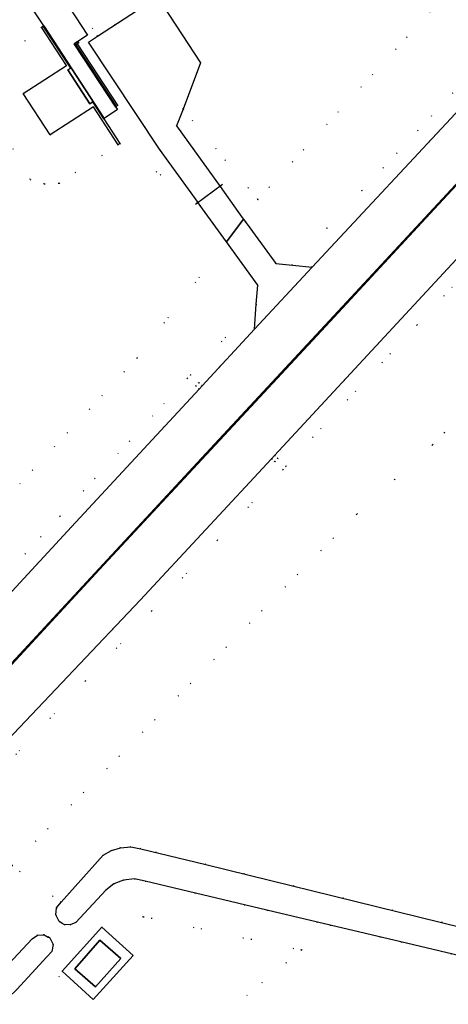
# Model space of a CAD drawing. Header units: metres. Extents: x 174791 to 179073, y 406431 to 409043.
# Tile 266 of 314: x 177735 to 177790, y 408270 to 408394. Entities that reach past the tile are written whole.
import ezdxf

# ---------------------------------------------------------------- set-up
doc = ezdxf.new("R2010")
doc.units = ezdxf.units.M
doc.linetypes.add('DOT', pattern=[6.35, 0, -6.35])
for name, color, linetype in [('panden', 254, 'Continuous'), ('scheiding_hek', 254, 'Continuous'), ('scheiding_muur', 254, 'Continuous'), ('terreindeelbegroeid', 254, 'DOT'), ('terreindeelonbegroeid', 254, 'DOT'), ('waterdeel', 254, 'Continuous'), ('wegdeel_rijbaan', 254, 'Continuous'), ('wegdeel_rolbaan', 254, 'Continuous'), ('wegdeel_voetpad', 254, 'Continuous'), ('weginrichtingselement_markering_vliegtuigverharding', 254, 'Continuous')]:
    doc.layers.add(name, color=color, linetype=linetype)

msp = doc.modelspace()

# ---------------------------------------------------------------- linework, layer by layer
at = {"layer": 'panden'}
for points in [[(177747.791, 408378.371, 0), (177744.653, 408383.178, 0), (177739.187, 408379.611, 0), (177735.766, 408384.852, 0), (177741.232, 408388.42, 0), (177738.085, 408393.242, 0), (177738.294, 408393.378, 0), (177741.782, 408388.081, 0), (177741.405, 408387.836, 0), (177744.183, 408383.559, 0), (177744.56, 408383.804, 0), (177745.95, 408381.648, 0), (177748, 408378.508, 0)], [(177744.927, 408271.7, 0), (177742.289, 408274.02, 0), (177745.476, 408277.63, 0), (177748.114, 408275.309, 0)]]:
    msp.add_polyline3d(points, close=True, dxfattribs=at)
at = {"layer": 'scheiding_hek'}
msp.add_line((177761.026, 408373.312), (177757.583, 408370.82), dxfattribs=at)
at = {"layer": 'scheiding_muur'}
msp.add_line((177742.61, 408391.146), (177747.754, 408383.302), dxfattribs=at)
at = {"layer": 'terreindeelbegroeid'}
for points in [[(177793.118, 408401.532, 0), (177765.489, 408371.42, 0), (177756.007, 408382.886, 0), (177758.229, 408388.724, 0), (177752.764, 408397.081, 0), (177745.168, 408392.123, 0), (177740.962, 408398.567, 0), (177740.128, 408398.015, 0), (177739.52, 408398.946, 0), (177739.308, 408399.271, 0), (177762.274, 408414.462, 0), (177768.417, 408418.366, 0), (177781.409, 408425.491, 0), (177799.378, 408434.311, 0)], [(177790.196, 408384.912, 0), (177778.674, 408372.558, 0), (177769.858, 408363.104, 0), (177767.749, 408363.32, 0), (177763.657, 408368.941, 0), (177765.489, 408371.42, 0), (177793.118, 408401.532, 0)], [(177736.179, 408396.765, 0), (177738.362, 408393.421, 0), (177738.294, 408393.378, 0), (177738.085, 408393.242, 0), (177730.918, 408387.48, 0)], [(177791.659, 408383.548, 0), (177772.355, 408362.849, 0), (177769.858, 408363.104, 0), (177778.674, 408372.558, 0), (177790.196, 408384.912, 0)], [(177731.322, 408383.541, 0), (177736.639, 408373.959, 0), (177738.425, 408373.397, 0), (177740.296, 408373.479, 0), (177747.791, 408378.371, 0), (177748, 408378.508, 0), (177757.819, 408370.991, 0), (177758.151, 408370.736, 0), (177761.532, 408366.066, 0), (177750.165, 408351.333, 0), (177730.916, 408330.685, 0)], [(177733.776, 408302.967, 0), (177750.579, 408320.706, 0), (177767.21, 408338.605, 0), (177767.637, 408338.212, 0), (177768.03, 408338.639, 0), (177767.603, 408339.032, 0), (177800.799, 408374.791, 0)], [(177719.395, 408269.275, 0), (177717.605, 408283.351, 0), (177726.19, 408292.189, 0), (177734.816, 408301.161, 0), (177735.228, 408301.592, 0), (177743.633, 408310.465, 0), (177752.038, 408319.338, 0), (177760.356, 408328.291, 0), (177768.675, 408337.244, 0), (177769.069, 408337.671, 0), (177785.667, 408355.55, 0), (177802.265, 408373.43, 0)], [(177802.265, 408373.43, 0), (177785.667, 408355.55, 0), (177769.069, 408337.671, 0), (177768.675, 408337.244, 0), (177760.356, 408328.291, 0), (177752.038, 408319.338, 0), (177743.633, 408310.465, 0), (177735.228, 408301.592, 0)], [(177817.862, 408372.094, 0), (177789.107, 408341.903, 0), (177787.638, 408340.361, 0), (177778.028, 408331.59, 0), (177734.31, 408287.098, 0), (177740.553, 408282.442, 0), (177739.971, 408281.736, 0), (177739.877, 408280.825, 0), (177740.302, 408280.014, 0), (177740.658, 408279.795, 0), (177738.913, 408278.025, 0), (177738.395, 408278.313, 0), (177737.578, 408278.276, 0), (177736.902, 408277.817, 0), (177730.981, 408271.531, 0), (177730.134, 408269.528, 0), (177729.841, 408267.373, 0)], [(177733.204, 408269.181, 0), (177733.914, 408270.41, 0), (177734.94, 408271.39, 0), (177738.743, 408275.524, 0), (177739.391, 408276.182, 0), (177739.531, 408277.094, 0), (177739.109, 408277.916, 0), (177738.913, 408278.025, 0), (177740.658, 408279.795, 0), (177740.951, 408279.614, 0), (177741.711, 408279.563, 0), (177742.407, 408279.873, 0), (177746.213, 408283.959, 0), (177747.255, 408284.762, 0), (177748.478, 408285.249, 0), (177749.847, 408285.38, 0), (177751.197, 408285.114, 0), (177766.636, 408281.436, 0), (177774.655, 408279.539, 0), (177771.017, 408276.378, 0), (177750.968, 408280.607, 0), (177745.723, 408279.288, 0), (177740.679, 408273.723, 0), (177737.533, 408267.159, 0)], [(177629.907, 408203.412, 0), (177646.638, 408210.706, 0), (177663.067, 408205.617, 0), (177691.241, 408190.316, 0), (177696.036, 408186.22, 0), (177699.337, 408193.128, 0), (177708.785, 408188.728, 0), (177709.75, 408188.388, 0), (177710.772, 408188.332, 0), (177711.663, 408188.524, 0), (177712.477, 408188.931, 0), (177735.236, 408205.103, 0), (177735.953, 408205.858, 0), (177736.353, 408206.819, 0), (177736.384, 408207.86, 0), (177734.654, 408242.815, 0), (177734.423, 408245.916, 0), (177738.675, 408249.508, 0), (177739.266, 408250, 0), (177771.017, 408276.378, 0), (177774.655, 408279.539, 0), (177783.621, 408277.418, 0), (177807.47, 408271.776, 0)]]:
    msp.add_polyline3d(points, dxfattribs=at)
for points in [[(177745.168, 408392.123, 0), (177744.017, 408391.372, 0), (177753.037, 408377.802, 0), (177757.916, 408371.061, 0), (177758.151, 408370.736, 0), (177757.819, 408370.991, 0), (177748, 408378.508, 0), (177745.95, 408381.648, 0), (177746.017, 408381.692, 0), (177747.699, 408382.811, 0), (177747.49, 408383.131, 0), (177747.582, 408383.19, 0), (177742.439, 408391.034, 0), (177742.782, 408391.259, 0), (177742.662, 408391.442, 0), (177743.893, 408392.246, 0), (177740.128, 408398.015, 0), (177740.962, 408398.567, 0)], [(177744.653, 408383.178, 0), (177747.791, 408378.371, 0), (177740.296, 408373.479, 0), (177738.425, 408373.397, 0), (177736.639, 408373.959, 0), (177731.322, 408383.541, 0), (177730.744, 408384.783, 0), (177730.604, 408386.146, 0), (177730.918, 408387.48, 0), (177738.085, 408393.242, 0), (177741.232, 408388.42, 0), (177735.766, 408384.852, 0), (177739.187, 408379.611, 0)], [(177765.489, 408371.42, 0), (177763.657, 408368.941, 0), (177763.461, 408369.21, 0), (177760.692, 408373.071, 0), (177755.191, 408380.742, 0), (177756.007, 408382.886, 0)], [(177828.184, 408272.981, 0), (177811.144, 408274.861, 0), (177807.657, 408275.245, 0), (177758.912, 408287.234, 0), (177750.661, 408289.214, 0), (177749.377, 408289.436, 0), (177748.078, 408289.345, 0), (177746.934, 408288.987, 0), (177745.898, 408288.387, 0), (177740.553, 408282.442, 0), (177734.31, 408287.098, 0), (177778.028, 408331.59, 0), (177787.638, 408340.361, 0), (177789.107, 408341.903, 0), (177817.862, 408372.094, 0), (177822.37, 408370.499, 0), (177823.975, 408369.628, 0), (177827.704, 408367.695, 0), (177826.944, 408341.591, 0)], [(177765.291, 408358.19, 0), (177756.962, 408349.215, 0), (177756.565, 408348.787, 0), (177740.416, 408331.335, 0), (177733.555, 408323.934, 0), (177726.471, 408325.918, 0), (177730.916, 408330.685, 0), (177750.165, 408351.333, 0), (177761.532, 408366.066, 0), (177765.471, 408360.604, 0)], [(177765.052, 408354.993, 0), (177758.428, 408347.855, 0), (177758.004, 408348.251, 0), (177757.61, 408347.826, 0), (177758.033, 408347.429, 0), (177741.883, 408329.976, 0), (177728.76, 408315.819, 0), (177726.56, 408316.387, 0), (177731.864, 408322.11, 0), (177733.555, 408323.934, 0), (177740.416, 408331.335, 0), (177756.565, 408348.787, 0), (177756.962, 408349.215, 0), (177765.291, 408358.19, 0)], [(177771.017, 408276.378, 0), (177739.266, 408250, 0), (177738.675, 408249.508, 0), (177738.643, 408250, 0), (177737.533, 408267.159, 0), (177740.679, 408273.723, 0), (177744.631, 408270.109, 0), (177749.674, 408275.674, 0), (177745.723, 408279.288, 0), (177750.968, 408280.607, 0)]]:
    msp.add_polyline3d(points, close=True, dxfattribs=at)
at = {"layer": 'terreindeelonbegroeid'}
for points in [[(177758.428, 408347.855, 0), (177758.033, 408347.429, 0), (177757.61, 408347.826, 0), (177758.004, 408348.251, 0)], [(177767.21, 408338.605, 0), (177767.603, 408339.032, 0), (177768.03, 408338.639, 0), (177767.637, 408338.212, 0)]]:
    msp.add_polyline3d(points, close=True, dxfattribs=at)
at = {"layer": 'waterdeel'}
for points in [[(177807.47, 408271.776, 0), (177783.621, 408277.418, 0), (177774.655, 408279.539, 0), (177766.636, 408281.436, 0), (177751.197, 408285.114, 0), (177749.847, 408285.38, 0), (177748.478, 408285.249, 0), (177747.255, 408284.762, 0), (177746.213, 408283.959, 0), (177742.407, 408279.873, 0), (177741.711, 408279.563, 0), (177740.951, 408279.614, 0), (177740.658, 408279.795, 0), (177740.302, 408280.014, 0), (177739.877, 408280.825, 0), (177739.971, 408281.736, 0), (177740.553, 408282.442, 0), (177745.898, 408288.387, 0), (177746.934, 408288.987, 0), (177748.078, 408289.345, 0), (177749.377, 408289.436, 0), (177750.661, 408289.214, 0), (177758.912, 408287.234, 0), (177807.657, 408275.245, 0)], [(177729.841, 408267.373, 0), (177730.134, 408269.528, 0), (177730.981, 408271.531, 0), (177736.902, 408277.817, 0), (177737.578, 408278.276, 0), (177738.395, 408278.313, 0), (177738.913, 408278.025, 0), (177739.109, 408277.916, 0), (177739.531, 408277.094, 0), (177739.391, 408276.182, 0), (177738.743, 408275.524, 0), (177734.94, 408271.39, 0), (177733.914, 408270.41, 0), (177733.204, 408269.181, 0)]]:
    msp.add_polyline3d(points, dxfattribs=at)
at = {"layer": 'wegdeel_rijbaan'}
for points in [[(177738.169, 408401.016, 0), (177739.308, 408399.271, 0), (177739.52, 408398.946, 0), (177740.128, 408398.015, 0), (177743.893, 408392.246, 0), (177742.662, 408391.442, 0), (177742.227, 408391.158, 0), (177747.49, 408383.131, 0), (177747.699, 408382.811, 0), (177746.017, 408381.692, 0), (177738.362, 408393.421, 0), (177736.179, 408396.765, 0), (177735.98, 408397.07, 0), (177735.369, 408398.005, 0), (177734.824, 408398.841, 0), (177733.993, 408400.115, 0), (177737.333, 408402.298, 0)], [(177756.007, 408382.886, 0), (177755.191, 408380.742, 0), (177760.692, 408373.071, 0), (177763.461, 408369.21, 0), (177763.657, 408368.941, 0), (177761.532, 408366.066, 0), (177758.151, 408370.736, 0), (177757.916, 408371.061, 0), (177753.037, 408377.802, 0), (177744.017, 408391.372, 0), (177745.168, 408392.123, 0), (177752.764, 408397.081, 0), (177758.229, 408388.724, 0)], [(177769.858, 408363.104, 0), (177772.355, 408362.849, 0), (177765.052, 408354.993, 0), (177765.291, 408358.19, 0), (177765.471, 408360.604, 0), (177761.532, 408366.066, 0), (177763.657, 408368.941, 0), (177767.749, 408363.32, 0)]]:
    msp.add_polyline3d(points, close=True, dxfattribs=at)
at = {"layer": 'wegdeel_rolbaan'}
for points in [[(177676.159, 408266.257, 0), (177680.614, 408269.606, 0), (177681.839, 408270.527, 0), (177685.257, 408273.097, 0), (177690.394, 408277.457, 0), (177693.935, 408280.462, 0), (177694.628, 408281.157, 0), (177695.052, 408281.582, 0), (177694.942, 408281.691, 0), (177695.326, 408282.078, 0), (177709.262, 408296.083, 0), (177724.284, 408311.194, 0), (177724.369, 408311.112, 0), (177724.78, 408311.525, 0), (177728.76, 408315.819, 0), (177741.883, 408329.976, 0), (177758.033, 408347.429, 0), (177758.428, 408347.855, 0), (177765.052, 408354.993, 0), (177772.355, 408362.849, 0), (177791.659, 408383.548, 0)], [(177800.799, 408374.791, 0), (177767.603, 408339.032, 0), (177767.21, 408338.605, 0), (177750.579, 408320.706, 0), (177733.776, 408302.967, 0), (177733.374, 408302.547, 0), (177724.752, 408293.579, 0), (177715.049, 408283.59, 0), (177707.899, 408276.307, 0), (177705.576, 408274.012, 0), (177705.704, 408273.772, 0), (177706.258, 408271.294, 0), (177706.501, 408270.205, 0), (177706.66, 408269.651, 0), (177706.555, 408269.571, 0), (177706.064, 408269.197, 0)]]:
    msp.add_polyline3d(points, dxfattribs=at)
at = {"layer": 'wegdeel_voetpad'}
for points in [[(177746.017, 408381.692, 0), (177745.95, 408381.648, 0), (177744.56, 408383.804, 0), (177744.183, 408383.559, 0), (177741.405, 408387.836, 0), (177741.782, 408388.081, 0), (177738.294, 408393.378, 0), (177738.362, 408393.421, 0)], [(177747.49, 408383.131, 0), (177742.227, 408391.158, 0), (177742.662, 408391.442, 0), (177742.782, 408391.259, 0), (177742.439, 408391.034, 0), (177747.582, 408383.19, 0)], [(177740.679, 408273.723, 0), (177745.723, 408279.288, 0), (177749.674, 408275.674, 0), (177744.631, 408270.109, 0)], [(177744.927, 408271.7, 0), (177748.114, 408275.309, 0), (177745.476, 408277.63, 0), (177742.289, 408274.02, 0)]]:
    msp.add_polyline3d(points, close=True, dxfattribs=at)
at = {"layer": 'weginrichtingselement_markering_vliegtuigverharding'}
for points in [[(177802.795, 408386.271, 0), (177788.398, 408370.8, 0), (177774.097, 408355.379, 0), (177760.124, 408340.363, 0), (177745.986, 408325.168, 0), (177732.222, 408310.338, 0), (177723.584, 408301.147, 0), (177716.931, 408294.305, 0), (177711.542, 408288.884, 0), (177705.072, 408282.542, 0), (177703.426, 408280.514, 0), (177702.099, 408278.264, 0), (177701.119, 408275.843, 0), (177700.508, 408273.303, 0), (177700.236, 408271.126, 0), (177700.248, 408268.931, 0), (177700.542, 408266.757, 0), (177701.114, 408264.639, 0)], [(177745.876, 408325.27, 0), (177760.014, 408340.465, 0), (177773.987, 408355.481, 0), (177788.288, 408370.902, 0), (177802.686, 408386.374, 0)], [(177719.392, 408307.576, 0), (177719.883, 408307.444, 0), (177721.288, 408307.065, 0), (177723.242, 408306.866, 0), (177725.202, 408306.983, 0), (177727.118, 408307.415, 0), (177728.939, 408308.149, 0), (177730.619, 408309.166, 0), (177732.113, 408310.441, 0), (177745.876, 408325.27, 0)]]:
    msp.add_polyline3d(points, dxfattribs=at)

doc.saveas('drawing.dxf')
